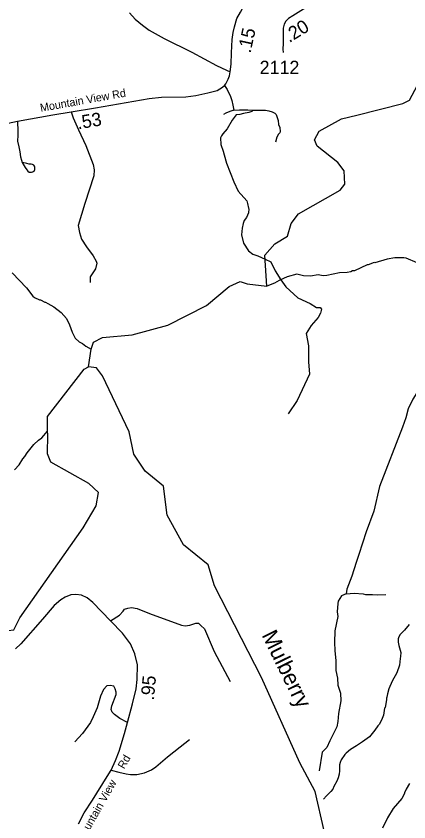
# Model space of a CAD drawing. Extents: x 1248089 to 1457196, y 820910 to 988753.
# Drawn here: x 1370143 to 1373821, y 903687 to 911244 of the extents above; entities that cross this region are included whole.
import ezdxf

# ---------------------------------------------------------------- set-up
doc = ezdxf.new("R2010")
doc.units = 0
for name, color, linetype in [('Exist Hydrographic Creek Single Shore', 7, 'Continuous'), ('Exist Hydrographic Misc Water Feature', 7, 'Continuous'), ('Exist Road Non-System Type 51', 7, 'Continuous'), ('Exist Road Secondary Type 51 Attributed', 7, 'Continuous'), ('Exist Road Secondary Type 51 Label', 7, 'Continuous'), ('Prop GRAU CAT1 Cell', 7, 'Continuous'), ('Prop Lane Lines', 7, 'Continuous'), ('Scratch_Level_4', 7, 'Continuous')]:
    doc.layers.add(name, color=color, linetype=linetype)

msp = doc.modelspace()

# ---------------------------------------------------------------- linework, layer by layer
at = {"layer": 'Exist Hydrographic Creek Single Shore'}
for points in [[(1373334.3, 910316.7), (1373765.3, 910426.2), (1373827.8, 910456.7), (1373902.3, 910597.4), (1373989.2, 910779.5), (1374022.2, 911136.7), (1374263.3, 911506.1), (1374344.3, 911790.1), (1374350.2, 912065.8), (1374305.2, 912322.8), (1374317.3, 912522.8), (1374549.2, 912803.7), (1374686.3, 913017.7), (1375304.2, 914272.4), (1375341.2, 914419.4)], [(1370822.2, 907954.2), (1370845.6, 908121.8), (1370868.8, 908184.9), (1370951, 908229.1), (1371229.2, 908254.6), (1371564.2, 908346.4), (1371927.2, 908529.6), (1372139.2, 908709.1), (1372241.2, 908756.3), (1372307.3, 908732), (1372491.2, 908712.2), (1372471.2, 909001.2), (1372565.2, 909107.6), (1372683.2, 909180.7), (1372719.2, 909298.2), (1372788.2, 909388.8), (1373177.2, 909610.7), (1373220.3, 909669), (1373214.2, 909793.8), (1373157.2, 909870.4), (1372961.2, 910025.5), (1372937.2, 910085), (1372980.3, 910166.2), (1373191.3, 910280.1), (1373334.3, 910316.7)], [(1369853.3, 905457.7), (1370122.5, 905487.8), (1370178.2, 905600.2), (1370772.3, 906445.1), (1370893.2, 906652.8), (1370913.2, 906777.1), (1370823.2, 906861), (1370469.2, 907061.8), (1370437.2, 907138), (1370441.2, 907321.7), (1370436.5, 907350.8), (1370436.2, 907489.3), (1370780.1, 907932.2), (1370822.2, 907954.2)], [(1373183.1, 903415.2), (1373124.3, 903459.6), (1373028.3, 903602.7), (1372944.3, 903972.1), (1372800.3, 904240.9), (1372442.3, 905042.5), (1372002.3, 905901.6), (1371940.2, 906096.7), (1371711.2, 906285.1), (1371558.2, 906563.9), (1371523.3, 906837.1), (1371351.2, 906975.1), (1371246.2, 907134.8), (1371200.2, 907345.9), (1370953.2, 907869.5), (1370897.2, 907946.2), (1370822.2, 907954.2)]]:
    msp.add_lwpolyline(points, dxfattribs=at)
at = {"layer": 'Exist Hydrographic Misc Water Feature'}
for points in [[(1374637.9, 909017.5), (1374597.7, 909008.4), (1374517.5, 908998.2), (1374445.5, 908995.8), (1374333.2, 908986.3), (1374261.6, 908987.9), (1374200.6, 908961.2), (1374144, 908930.5), (1374027.6, 908913), (1373947.7, 908918.8), (1373900, 908931.9), (1373796.9, 908974.2), (1373773, 908978.7), (1373688.9, 908976.9), (1373618.5, 908964.8), (1373504, 908930.6), (1373496, 908932.7), (1373439.5, 908910.1), (1373431.5, 908910.1), (1373313.2, 908854.6)], [(1370104.5, 908835.9), (1370239.4, 908696.9), (1370299.6, 908617.6), (1370315.4, 908605.2), (1370362.9, 908582.1), (1370370.9, 908581.9), (1370410.4, 908561), (1370418.3, 908560.8), (1370440.2, 908550.3), (1370497.5, 908519), (1370566.1, 908463), (1370615.1, 908409.6), (1370643.7, 908347.6), (1370668.2, 908279.1), (1370694.9, 908224.5), (1370734.2, 908189.6), (1370765.8, 908172.8), (1370797.3, 908148.1), (1370845.6, 908121.8)], [(1373313.2, 908854.6), (1373293.2, 908855.1), (1373277, 908847.4), (1373244.8, 908840.2), (1373172.7, 908837.8), (1373052.1, 908810.6), (1373020.1, 908809.3), (1372972, 908816.5), (1372900.7, 908806.7), (1372834.1, 908809.6), (1372770.4, 908823), (1372679.9, 908799.1), (1372607.1, 908764.8), (1372562.6, 908739.8), (1372491.2, 908712.2)], [(1370128.2, 906990.1), (1370172.5, 907034.4), (1370205.8, 907093.6), (1370224.3, 907113.2), (1370247, 907148.7), (1370308.7, 907225.3), (1370353.7, 907268.2), (1370384.2, 907289.5), (1370436.5, 907350.8)], [(1373822.8, 905538.9), (1373779.6, 905484), (1373740.7, 905444.8), (1373726.3, 905423.2), (1373721.9, 905405.2), (1373721.2, 905373.2), (1373726.5, 905341.1), (1373745.1, 905276.9), (1373744.2, 905236.9), (1373739.9, 905221), (1373734.5, 905157.1), (1373708.9, 905085.8), (1373665.3, 905006.7), (1373633.7, 904935.4), (1373620.7, 904887.8), (1373615.9, 904855.9), (1373611.7, 904848), (1373611.4, 904832), (1373597.9, 904760.3), (1373593.7, 904752.4), (1373584.4, 904688.7), (1373565.3, 904641.2), (1373542.4, 904601.7), (1373530.1, 904588), (1373503.3, 904546.6), (1373451.9, 904485.8), (1373386.8, 904437.2), (1373330.1, 904401.9), (1373273.3, 904367.5), (1373232.5, 904333.1), (1373220.6, 904319.6)], [(1373220.6, 904319.6), (1373185.9, 904268.7), (1373177.3, 904244.9), (1373172.8, 904221), (1373171.6, 904165.1), (1373166.9, 904133.2), (1373160.1, 904101.3), (1373147.4, 904069.6), (1373118.3, 904018.3), (1373109.8, 903994.5), (1373091.2, 903970.9), (1373050.4, 903931.8), (1373021.8, 903899.1)], [(1373828.4, 904047.7), (1373795.3, 903992.5), (1373780.5, 903960.8), (1373780.4, 903952.8), (1373755.3, 903905.5), (1373673.3, 903811.3), (1373621.4, 903724.5), (1373573.3, 903629.6)]]:
    msp.add_lwpolyline(points, dxfattribs=at)
at = {"layer": 'Exist Road Non-System Type 51'}
for points in [[(1372093.1, 910592), (1372119, 910554.5), (1372149.8, 910490), (1372162.3, 910451.4), (1372172.9, 910409.1), (1372182.5, 910360.9)], [(1370659.8, 910347.6), (1370678.4, 910291.8), (1370727.9, 910178.8), (1370794.4, 910031.6), (1370864.1, 909853.5), (1370874.9, 909803.9), (1370871.8, 909746.6), (1370786.8, 909485.4), (1370723.4, 909281), (1370737.5, 909215.2), (1370754.5, 909153.2), (1370800.9, 909080.4), (1370864.4, 908996.8), (1370893.8, 908945.6), (1370898.4, 908927.1), (1370887.6, 908874.4), (1370836.5, 908800.1), (1370836.6, 908745.1)], [(1372362.5, 910360.9), (1372351.9, 910348.9), (1372322.1, 910340.2), (1372271.1, 910330.6), (1372238.4, 910320.9), (1372203.7, 910319), (1372167.2, 910268), (1372119, 910188.1), (1372078.6, 910139.9), (1372067.1, 910121.6), (1372058.4, 910103.3), (1372059.4, 910038.8), (1372082.5, 909979.1), (1372091.1, 909944.5), (1372113.3, 909866.5), (1372180.6, 909688.8), (1372223.9, 909602.2), (1372302.8, 909512.2), (1372310.5, 909487.1), (1372319.2, 909442.8), (1372321.9, 909437.7)], [(1372182.5, 910360.9), (1372144.1, 910348.4), (1372106.5, 910333), (1372085.4, 910320.5)], [(1372182.5, 910360.9), (1372235.5, 910365.7), (1372314.4, 910364.8), (1372362.5, 910360.9), (1372478.9, 910360.9), (1372509.7, 910357.1), (1372540.5, 910347.4), (1372566.4, 910334), (1372577, 910320.5), (1372597.2, 910263.7), (1372600.1, 910227.1), (1372612.6, 910201.1), (1372616.5, 910163.5), (1372612.6, 910151), (1372599.2, 910135.6), (1372585.7, 910109.6), (1372573.2, 910062.9)], [(1370157, 910260.4), (1370159.7, 910163.3), (1370159.3, 910128.9), (1370154.7, 910071.2), (1370168.8, 910019.1), (1370177.8, 909972.9), (1370184.9, 909924.7), (1370194.2, 909892.5), (1370199.8, 909870.3)], [(1370199.8, 909870.3), (1370226.9, 909823.8), (1370242.4, 909801.4), (1370252.2, 909789.2), (1370266, 909781), (1370276.1, 909780.8), (1370288.1, 909780.5), (1370298.1, 909784.3), (1370302.2, 909786.2), (1370314.4, 909796), (1370318.5, 909801.9), (1370318.8, 909815.9), (1370317.1, 909830), (1370315.2, 909838), (1370309.4, 909846.1), (1370297.5, 909852.4), (1370283.5, 909854.7), (1370265.6, 909857), (1370241.7, 909861.5), (1370229.7, 909863.7), (1370199.8, 909870.3)], [(1372321.9, 909437.7), (1372318.2, 909399.7), (1372300.9, 909356.4), (1372277.8, 909327.5), (1372269.2, 909298.6), (1372260.5, 909255.3), (1372254.7, 909191.7), (1372272, 909113.7), (1372318.2, 909041.5), (1372358.6, 909012.6), (1372407.7, 908995.3), (1372474.1, 908963.5), (1372528.9, 908940.4), (1372569.3, 908853.8), (1372621.3, 908770), (1372670.4, 908706.5), (1372780.1, 908602.5), (1372895.5, 908547.6), (1372956.1, 908512.9), (1372990.8, 908512.9), (1373002.1, 908497.2), (1372993.5, 908459.7), (1372970.4, 908416.3), (1372906.9, 908344.1), (1372860.7, 908269), (1372880.9, 908150.6), (1372880.9, 908000.4), (1372889.6, 907884.8), (1372774.1, 907639.3), (1372690.4, 907515.1)], [(1374196, 908215.3), (1374179.7, 908181.6), (1374162, 908131.1), (1374144.3, 908098.2), (1374121.6, 908065.4), (1374081.1, 907961.7), (1374033.1, 907893.5), (1373932.1, 907769.6), (1373858.9, 907650.8), (1373813.4, 907559.8), (1373793.2, 907476.4), (1373762.9, 907390.5), (1373546, 906831.1), (1373492.9, 906601.1), (1373422.2, 906406.5), (1373351.5, 906194.1), (1373326.2, 906118.3), (1373288.6, 905990.4), (1373240.6, 905869.1), (1373235.5, 905826.1)], [(1373235.5, 905826.1), (1373190.2, 905806.8), (1373159.9, 905756.3), (1373157.4, 905736.1), (1373149.8, 905657.7), (1373154.8, 905614.7), (1373127, 905478.2), (1373124.5, 905369.5), (1373127, 905293.7), (1373137.1, 905197.6), (1373137.1, 905106.6), (1373152.3, 905035.9), (1373154.8, 904970.1), (1373180.1, 904894.3), (1373185.1, 904821.9), (1373162.4, 904703.1), (1373154.8, 904627.2), (1373147.2, 904579.2), (1373081.6, 904447.8), (1373053.8, 904384.6), (1373008.3, 904341.6), (1372980.6, 904165.3)], [(1373235.5, 905826.1), (1373308.8, 905833.7), (1373392.1, 905826.1), (1373414.9, 905818.5), (1373480.5, 905821), (1373528.5, 905816), (1373606.8, 905818.5)], [(1371026.6, 905573.3), (1371111.7, 905624.6), (1371146.8, 905663.7), (1371158.6, 905683.2), (1371189.8, 905691), (1371225, 905696.9), (1371275.8, 905689.1), (1371393, 905640.2), (1371691.9, 905532.7), (1371725.1, 905524.9), (1371770, 905532.7), (1371826.7, 905552.2), (1371852.1, 905550.3), (1371873.6, 905528.8), (1371906.8, 905497.5), (1371996.7, 905286.4), (1372149, 905002.9)], [(1371186.9, 904620.2), (1371114, 904658), (1371063.2, 904693.2), (1371041.7, 904716.6), (1371031.9, 904740.1), (1371039.7, 904775.3), (1371078.8, 904880.9), (1371078.8, 904902.4), (1371071, 904935.6), (1371059.3, 904961), (1371024.1, 904966.9), (1370990.9, 904963), (1370961.6, 904929.7), (1370934.3, 904865.2), (1370903, 904757.7), (1370863.9, 904671.7), (1370840.5, 904620.8), (1370764.3, 904517.2), (1370694, 904437.1)], [(1371034.5, 904173.7), (1371105.9, 904152.3), (1371174.3, 904136.7), (1371213.3, 904130.8), (1371272, 904130.8), (1371346.2, 904148.4), (1371410.7, 904175.8), (1371451.7, 904203.2), (1371561.1, 904297), (1371680.3, 904390.9), (1371766.2, 904459.3)]]:
    msp.add_lwpolyline(points, dxfattribs=at)
at = {"layer": 'Exist Road Secondary Type 51 Attributed'}
for points in [[(1372821.2, 911731.4), (1372885.4, 911625.1), (1372989.9, 911443.5), (1373000, 911424.6), (1372994.2, 911407.2), (1372960.8, 911386.8), (1372733, 911245.9), (1372695.3, 911221.2), (1372667.7, 911198), (1372653.2, 911167.5), (1372644.5, 911131.2), (1372643.2, 911105.7), (1372643.2, 911049.1), (1372644.6, 910986.6), (1372641.7, 910935.8), (1372643.3, 910903.3)], [(1372147.5, 910720.3), (1372156.8, 910792.6), (1372158.5, 910899.3), (1372167, 911024.7), (1372175.4, 911089.1), (1372187.3, 911143.3), (1372209.3, 911221.2), (1372243.1, 911282.2), (1372278.7, 911344.9), (1372329.3, 911400.1), (1372388.6, 911456)], [(1371205.9, 911275.8), (1371258.6, 911216.1), (1371328, 911159.1), (1371390.2, 911113.7), (1371530.4, 911034.5), (1371789.9, 910906.7), (1372019.7, 910782.4), (1372114.1, 910736.6), (1372147.5, 910720.3)], [(1369496.6, 910082.4), (1369538.1, 910105.6), (1369599, 910129.3), (1369732.8, 910170), (1369978.2, 910222.5), (1370157, 910260.4), (1370486.1, 910317.4), (1370659.8, 910347.6), (1370887.8, 910384), (1371387.7, 910471.8), (1371505.9, 910485.3), (1371731, 910488.7), (1371826.1, 910499.8), (1371939.5, 910523.5), (1372025.8, 910548.1), (1372076.6, 910578.6), (1372093.1, 910592), (1372107.9, 910609.1), (1372129.9, 910652.3), (1372140.7, 910685.6), (1372147.5, 910720.3)], [(1370725.8, 903669.1), (1370780, 903773), (1370856.8, 903890.5), (1370996.7, 904114.1), (1371034.5, 904173.7), (1371074, 904264.1), (1371106.8, 904350), (1371156.4, 904516), (1371186.9, 904620.2), (1371233.2, 904793), (1371268.2, 904934.2), (1371276, 905022.8), (1371280.6, 905159.4), (1371253.5, 905264.5), (1371214, 905358.3), (1371139.5, 905455.8), (1371026.6, 905573.3), (1370860.7, 905746.1), (1370807.9, 905788.5), (1370754.9, 905812.2), (1370701.8, 905819), (1370655.5, 905816.8), (1370603.6, 905794.2), (1370561.9, 905768.2), (1370499.8, 905716.2), (1370390.3, 905589.7), (1370186.8, 905356.4), (1370138.3, 905309)]]:
    msp.add_lwpolyline(points, dxfattribs=at)

# ---------------------------------------------------------------- texts
at = {"layer": 'Exist Road Secondary Type 51 Label'}
for s, rotation, p in [('Mountain View Rd', 10.11736, (1370374.1, 910346.6)), ('Mountain View     Rd', 60.55508, (1370762.9, 903483.2))]:
    msp.add_text(s, height=75, rotation=rotation, dxfattribs=at).set_placement(p)
at = {"layer": 'Prop GRAU CAT1 Cell'}
for s, rotation, p in [('.20', 31.73121, (1372701.5, 910991.1)), ('.15', 77.67151, (1372337.8, 910891.6)), ('.53', 9.42231, (1370722.3, 910182.3)), ('.95', 84.93733, (1371433.3, 904823.1))]:
    msp.add_text(s, height=125, rotation=rotation, dxfattribs=at).set_placement(p)
at = {"layer": 'Prop Lane Lines'}
msp.add_text('2112', height=125, dxfattribs=at).set_placement((1372423.5, 910700.4))
at = {"layer": 'Scratch_Level_4'}
msp.add_text('Mulberry', height=150, rotation=296.07292, dxfattribs=at).set_placement((1372439.5, 905440.3))

doc.saveas('drawing.dxf')
